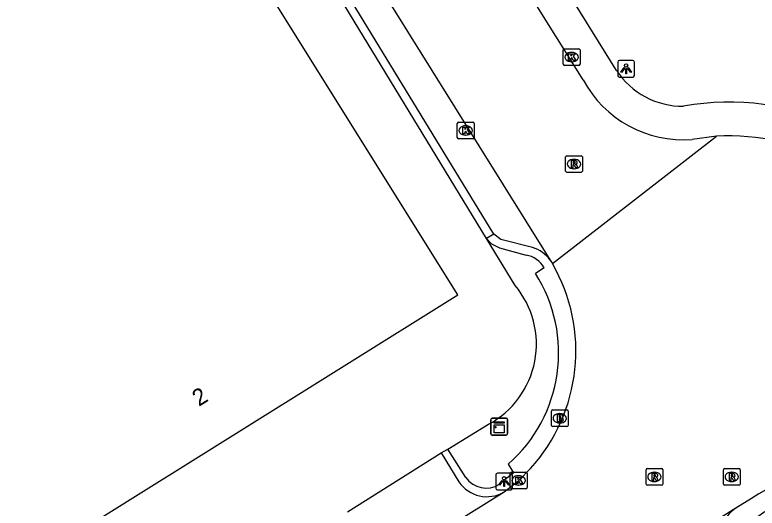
# Model space of a CAD drawing. Extents: x 158461 to 159795, y 387220 to 388672.
# Drawn here: x 158718.09 to 158762.56, y 387894.88 to 387924.42 of the extents above; entities that cross this region are included whole.
import ezdxf

# ---------------------------------------------------------------- set-up
doc = ezdxf.new("R2010")
doc.units = 0
for name, color, linetype in [('IMGEO_Brandkraan', 7, 'Continuous'), ('IMGEO_Kast', 7, 'Continuous'), ('IMGEO_Kolk', 7, 'Continuous'), ('IMGEO_Lichtpunt', 7, 'Continuous'), ('IMGEO_Pand', 7, 'Continuous'), ('IMGEO_Pand_nummerreeks', 7, 'Continuous'), ('IMGEO_Rijbaan_lokaal_gesloten', 7, 'Continuous'), ('IMGEO_Rioolput', 7, 'Continuous'), ('IMGEO_Voetpad_open', 7, 'Continuous')]:
    doc.layers.add(name, color=color, linetype=linetype)

msp = doc.modelspace()

# ---------------------------------------------------------------- linework, layer by layer
at = {"layer": 'IMGEO_Brandkraan'}
for p, q in [((158750.237, 387899.832), (158750.237, 387900.684)), ((158750.312, 387900.758), (158751.164, 387900.758)), ((158750.725, 387900.538), (158750.75, 387900.538)), ((158751.238, 387900.684), (158751.238, 387899.832)), ((158750.748, 387899.978), (158750.723, 387899.978)), ((158751.164, 387899.758), (158750.312, 387899.758))]:
    msp.add_line(p, q, dxfattribs=at)
for points in [[(158750.237, 387899.832), (158750.237, 387900.684)], [(158750.312, 387900.758), (158751.164, 387900.758)], [(158750.585, 387900.458), (158750.585, 387900.058), (158750.798, 387900.058)], [(158750.816, 387900.458), (158750.585, 387900.458)], [(158751.238, 387900.684), (158751.238, 387899.832)], [(158750.764, 387900.377), (158750.71, 387900.377), (158750.71, 387900.301)], [(158750.71, 387900.301), (158750.763, 387900.301)], [(158750.772, 387900.225), (158750.71, 387900.225), (158750.71, 387900.144)], [(158750.71, 387900.144), (158750.772, 387900.144)], [(158751.164, 387899.758), (158750.312, 387899.758)]]:
    msp.add_lwpolyline(points, dxfattribs=at)
for centre, radius, start, end in [((158750.314, 387900.682), 0.0765, 91.552, 178.448), ((158750.314, 387900.682), 0.0765, 91.552, 178.448), ((158750.82, 387900.313), 0.145, 59.4692, 91.5367), ((158750.845, 387900.36), 0.0922, 285.5137, 58.1501), ((158751.162, 387900.682), 0.0765, 1.552, 88.448), ((158751.162, 387900.682), 0.0765, 1.552, 88.448), ((158750.765, 387900.339), 0.0379, 267.8285, 90.9355), ((158750.773, 387900.184), 0.0404, 269.8759, 90.5077), ((158750.804, 387900.309), 0.251, 268.6676, 293.5347), ((158750.85, 387900.168), 0.105, 301.3115, 78.989), ((158750.314, 387899.834), 0.0765, 181.552, 268.448), ((158750.314, 387899.834), 0.0765, 181.552, 268.448), ((158751.162, 387899.834), 0.0765, 271.552, 358.448), ((158751.162, 387899.834), 0.0765, 271.552, 358.448)]:
    msp.add_arc(centre, radius, start, end, dxfattribs=at)
for centre, major_axis, ratio, start_param, end_param in [((158750.724, 387900.258), (-0.387, 0.002), 0.722429, 4.712389, 7.853982), ((158750.749, 387900.258), (-0.39, 0.002), 0.717154, 1.570796, 4.712389)]:
    msp.add_ellipse(centre, major_axis=major_axis, ratio=ratio, start_param=start_param, end_param=end_param, dxfattribs=at)
at = {"layer": 'IMGEO_Kast'}
for p, q in [((158746.609, 387899.332), (158746.609, 387900.173)), ((158746.609, 387900.173), (158746.609, 387899.332)), ((158746.684, 387900.257), (158747.525, 387900.257)), ((158747.525, 387900.257), (158746.684, 387900.257)), ((158747.609, 387900.182), (158747.609, 387899.341)), ((158747.609, 387899.341), (158747.609, 387900.182)), ((158747.534, 387899.257), (158746.693, 387899.257)), ((158746.693, 387899.257), (158747.534, 387899.257))]:
    msp.add_line(p, q, dxfattribs=at)
for points in [[(158746.804, 387900.047), (158747.404, 387900.047), (158747.404, 387899.962), (158746.804, 387899.962), (158746.804, 387900.047)], [(158746.804, 387899.872), (158747.404, 387899.872), (158747.404, 387899.383), (158746.804, 387899.383), (158746.804, 387899.872)]]:
    msp.add_lwpolyline(points, dxfattribs=at)
msp.add_circle((158746.888, 387899.721), 0.0377, dxfattribs=at)
for centre, start, end in [((158746.687, 387900.179), 92.4484, 184.2845), ((158746.687, 387900.179), 92.4484, 184.2845), ((158747.531, 387900.179), 2.4484, 94.2845), ((158747.531, 387900.179), 2.4484, 94.2845), ((158746.687, 387899.335), 182.4484, 274.2845), ((158746.687, 387899.335), 182.4484, 274.2845), ((158747.531, 387899.335), 272.4484, 4.2845), ((158747.531, 387899.335), 272.4484, 4.2845)]:
    msp.add_arc(centre, 0.0779, start, end, dxfattribs=at)
at = {"layer": 'IMGEO_Kolk'}
for p, q in [((158750.948, 387921.469), (158750.948, 387922.321)), ((158751.023, 387922.395), (158751.875, 387922.395)), ((158751.949, 387922.321), (158751.949, 387921.469)), ((158751.436, 387922.175), (158751.461, 387922.175)), ((158751.875, 387921.395), (158751.023, 387921.395)), ((158751.459, 387921.615), (158751.434, 387921.615)), ((158744.6, 387917.071), (158744.6, 387917.923)), ((158744.675, 387917.997), (158745.527, 387917.997)), ((158745.088, 387917.777), (158745.113, 387917.777)), ((158745.601, 387917.923), (158745.601, 387917.071)), ((158745.527, 387916.997), (158744.675, 387916.997)), ((158745.111, 387917.217), (158745.086, 387917.217)), ((158747.775, 387896.114), (158747.775, 387896.966)), ((158747.85, 387897.04), (158748.702, 387897.04)), ((158748.776, 387896.966), (158748.776, 387896.114)), ((158748.263, 387896.82), (158748.288, 387896.82)), ((158748.702, 387896.04), (158747.85, 387896.04)), ((158748.286, 387896.26), (158748.261, 387896.26))]:
    msp.add_line(p, q, dxfattribs=at)
for points in [[(158750.948, 387921.469), (158750.948, 387922.321)], [(158751.023, 387922.395), (158751.875, 387922.395)], [(158751.949, 387922.321), (158751.949, 387921.469)], [(158751.269, 387922.095), (158751.392, 387922.095), (158751.392, 387921.944), (158751.522, 387922.095), (158751.686, 387922.095), (158751.54, 387921.944), (158751.693, 387921.695), (158751.541, 387921.695), (158751.456, 387921.859), (158751.392, 387921.792), (158751.392, 387921.695), (158751.269, 387921.695), (158751.269, 387922.095)], [(158751.875, 387921.395), (158751.023, 387921.395)], [(158744.6, 387917.071), (158744.6, 387917.923)], [(158744.675, 387917.997), (158745.527, 387917.997)], [(158745.601, 387917.923), (158745.601, 387917.071)], [(158744.921, 387917.697), (158745.044, 387917.697), (158745.044, 387917.546), (158745.174, 387917.697), (158745.338, 387917.697), (158745.192, 387917.546), (158745.345, 387917.297), (158745.193, 387917.297), (158745.108, 387917.461), (158745.044, 387917.394), (158745.044, 387917.297), (158744.921, 387917.297), (158744.921, 387917.697)], [(158745.527, 387916.997), (158744.675, 387916.997)], [(158747.775, 387896.114), (158747.775, 387896.966)], [(158747.85, 387897.04), (158748.702, 387897.04)], [(158748.776, 387896.966), (158748.776, 387896.114)], [(158748.096, 387896.74), (158748.219, 387896.74), (158748.219, 387896.589), (158748.349, 387896.74), (158748.513, 387896.74), (158748.367, 387896.589), (158748.52, 387896.34), (158748.368, 387896.34), (158748.283, 387896.504), (158748.219, 387896.437), (158748.219, 387896.34), (158748.096, 387896.34), (158748.096, 387896.74)], [(158748.702, 387896.04), (158747.85, 387896.04)]]:
    msp.add_lwpolyline(points, dxfattribs=at)
for centre, start, end in [((158751.025, 387922.319), 91.552, 178.448), ((158751.025, 387922.319), 91.552, 178.448), ((158751.873, 387922.319), 1.552, 88.448), ((158751.873, 387922.319), 1.552, 88.448), ((158751.025, 387921.471), 181.552, 268.448), ((158751.025, 387921.471), 181.552, 268.448), ((158751.873, 387921.471), 271.552, 358.448), ((158751.873, 387921.471), 271.552, 358.448), ((158744.677, 387917.921), 91.552, 178.448), ((158744.677, 387917.921), 91.552, 178.448), ((158745.525, 387917.921), 1.552, 88.448), ((158745.525, 387917.921), 1.552, 88.448), ((158744.677, 387917.073), 181.552, 268.448), ((158744.677, 387917.073), 181.552, 268.448), ((158745.525, 387917.073), 271.552, 358.448), ((158745.525, 387917.073), 271.552, 358.448), ((158747.852, 387896.964), 91.552, 178.448), ((158747.852, 387896.964), 91.552, 178.448), ((158748.7, 387896.964), 1.552, 88.448), ((158748.7, 387896.964), 1.552, 88.448), ((158747.852, 387896.116), 181.552, 268.448), ((158747.852, 387896.116), 181.552, 268.448), ((158748.7, 387896.116), 271.552, 358.448), ((158748.7, 387896.116), 271.552, 358.448)]:
    msp.add_arc(centre, 0.0765, start, end, dxfattribs=at)
for centre, major_axis, ratio, start_param, end_param in [((158751.435, 387921.895), (-0.387, 0.002), 0.722429, 4.712389, 7.853982), ((158751.46, 387921.895), (-0.39, 0.002), 0.717154, 1.570796, 4.712389), ((158745.087, 387917.497), (-0.387, 0.002), 0.722429, 4.712389, 7.853982), ((158745.112, 387917.497), (-0.39, 0.002), 0.717154, 1.570796, 4.712389), ((158748.262, 387896.54), (-0.387, 0.002), 0.722429, 4.712389, 7.853982), ((158748.287, 387896.54), (-0.39, 0.002), 0.717154, 1.570796, 4.712389)]:
    msp.add_ellipse(centre, major_axis=major_axis, ratio=ratio, start_param=start_param, end_param=end_param, dxfattribs=at)
at = {"layer": 'IMGEO_Lichtpunt'}
for p, q in [((158754.214, 387921.597), (158754.214, 387920.79)), ((158754.214, 387921.597), (158754.214, 387920.79)), ((158755.116, 387921.692), (158754.308, 387921.692)), ((158755.116, 387921.692), (158754.308, 387921.692)), ((158755.21, 387920.79), (158755.21, 387921.597)), ((158755.21, 387920.79), (158755.21, 387921.597)), ((158754.308, 387920.696), (158755.116, 387920.696)), ((158754.308, 387920.696), (158755.116, 387920.696)), ((158746.904, 387896.872), (158746.904, 387896.065)), ((158746.904, 387896.872), (158746.904, 387896.065)), ((158747.806, 387896.967), (158746.998, 387896.967)), ((158747.806, 387896.967), (158746.998, 387896.967)), ((158747.9, 387896.065), (158747.9, 387896.872)), ((158747.9, 387896.065), (158747.9, 387896.872)), ((158746.998, 387895.971), (158747.806, 387895.971)), ((158746.998, 387895.971), (158747.806, 387895.971))]:
    msp.add_line(p, q, dxfattribs=at)
for points in [[(158754.588, 387921.261), (158754.627, 387921.233), (158754.439, 387920.971), (158754.401, 387920.998), (158754.588, 387921.261)], [(158754.69, 387921.213), (158754.737, 387921.213), (158754.737, 387920.891), (158754.69, 387920.891), (158754.69, 387921.213)], [(158754.8, 387921.233), (158754.838, 387921.26), (158755.025, 387920.998), (158754.986, 387920.97), (158754.8, 387921.233)], [(158747.278, 387896.536), (158747.317, 387896.508), (158747.129, 387896.246), (158747.091, 387896.273), (158747.278, 387896.536)], [(158747.38, 387896.488), (158747.427, 387896.488), (158747.427, 387896.166), (158747.38, 387896.166), (158747.38, 387896.488)], [(158747.49, 387896.508), (158747.528, 387896.535), (158747.715, 387896.273), (158747.676, 387896.245), (158747.49, 387896.508)]]:
    msp.add_lwpolyline(points, dxfattribs=at)
for centre in [(158754.713, 387921.395), (158747.403, 387896.67)]:
    msp.add_circle(centre, 0.0994, dxfattribs=at)
for centre, start, end in [((158754.308, 387921.597), 90, 180), ((158754.308, 387921.597), 90, 180), ((158755.116, 387921.597), 0, 90), ((158755.116, 387921.597), 0, 90), ((158754.308, 387920.79), 180, 270), ((158754.308, 387920.79), 180, 270), ((158755.116, 387920.79), 270, 0), ((158755.116, 387920.79), 270, 360), ((158746.998, 387896.872), 90, 180), ((158746.998, 387896.872), 90, 180), ((158747.806, 387896.872), 0, 90), ((158747.806, 387896.872), 0, 90), ((158746.998, 387896.065), 180, 270), ((158746.998, 387896.065), 180, 270), ((158747.806, 387896.065), 270, 0), ((158747.806, 387896.065), 270, 360)]:
    msp.add_arc(centre, 0.0946, start, end, dxfattribs=at)
at = {"layer": 'IMGEO_Pand'}
msp.add_lwpolyline([(158714.098, 387894.495), (158716.744, 387890.253), (158744.632, 387907.644), (158718.89, 387948.844), (158715.414, 387954.407), (158714.151, 387956.428), (158704.296, 387972.201), (158703.378, 387971.725), (158698.855, 387972.584), (158698.268, 387973.691)], dxfattribs=at)
at = {"layer": 'IMGEO_Rijbaan_lokaal_gesloten'}
for points in [[(158723.167, 387953.006), (158750.162, 387909.734)], [(158752.139, 387920.533), (158744.044, 387933.465)], [(158750.293, 387909.525), (158760.12, 387917.148)], [(158760.12, 387917.148), (158758.668, 387916.966)], [(158750.162, 387909.734), (158750.293, 387909.525)], [(158747.402, 387895.845), (158748.276, 387896.54), (158748.991, 387897.254)], [(158737.557, 387889.73), (158747.402, 387895.845)], [(158762.225, 387895.46), (158761.287, 387894.877)], [(158761.287, 387894.877), (158730.27, 387875.42)]]:
    msp.add_lwpolyline(points, dxfattribs=at)
for centre, radius, start, end in [((158758.128, 387923.737), 6.793, 208.1456, 274.556), ((158760.885, 387903.424), 13.746, 31.3402, 93.19), ((158741.241, 387904.281), 10.461, 317.8004, 30.0863), ((158767.6, 387887.416), 9.675, 26.5749, 123.7515)]:
    msp.add_arc(centre, radius, start, end, dxfattribs=at)
at = {"layer": 'IMGEO_Rioolput'}
for p, q in [((158751.163, 387915.988), (158752.015, 387915.988)), ((158751.088, 387915.062), (158751.088, 387915.914)), ((158751.576, 387915.768), (158751.601, 387915.768)), ((158752.089, 387915.914), (158752.089, 387915.062)), ((158751.599, 387915.208), (158751.574, 387915.208)), ((158752.015, 387914.988), (158751.163, 387914.988)), ((158755.908, 387896.322), (158755.908, 387897.174)), ((158755.983, 387897.248), (158756.835, 387897.248)), ((158756.396, 387897.028), (158756.421, 387897.028)), ((158756.909, 387897.174), (158756.909, 387896.322)), ((158760.539, 387896.321), (158760.539, 387897.173)), ((158760.614, 387897.247), (158761.466, 387897.247)), ((158761.027, 387897.027), (158761.052, 387897.027)), ((158761.54, 387897.173), (158761.54, 387896.321)), ((158756.419, 387896.468), (158756.394, 387896.468)), ((158761.05, 387896.467), (158761.025, 387896.467)), ((158756.835, 387896.248), (158755.983, 387896.248)), ((158761.466, 387896.247), (158760.614, 387896.247))]:
    msp.add_line(p, q, dxfattribs=at)
for points in [[(158751.163, 387915.988), (158752.015, 387915.988)], [(158751.088, 387915.062), (158751.088, 387915.914)], [(158751.677, 387915.686), (158751.425, 387915.688), (158751.425, 387915.288)], [(158751.603, 387915.607), (158751.549, 387915.607), (158751.549, 387915.526)], [(158752.089, 387915.914), (158752.089, 387915.062)], [(158751.425, 387915.288), (158751.549, 387915.288), (158751.549, 387915.45), (158751.56, 387915.45)], [(158751.549, 387915.526), (158751.601, 387915.526)], [(158751.607, 387915.421), (158751.678, 387915.288), (158751.818, 387915.288), (158751.753, 387915.414)], [(158752.015, 387914.988), (158751.163, 387914.988)], [(158755.908, 387896.322), (158755.908, 387897.174)], [(158755.983, 387897.248), (158756.835, 387897.248)], [(158756.497, 387896.946), (158756.245, 387896.948), (158756.245, 387896.548)], [(158756.423, 387896.867), (158756.369, 387896.867), (158756.369, 387896.786)], [(158756.909, 387897.174), (158756.909, 387896.322)], [(158760.539, 387896.321), (158760.539, 387897.173)], [(158760.614, 387897.247), (158761.466, 387897.247)], [(158761.128, 387896.945), (158760.876, 387896.947), (158760.876, 387896.547)], [(158761.054, 387896.866), (158761, 387896.866), (158761, 387896.785)], [(158761.54, 387897.173), (158761.54, 387896.321)], [(158756.245, 387896.548), (158756.369, 387896.548), (158756.369, 387896.71), (158756.38, 387896.71)], [(158756.369, 387896.786), (158756.421, 387896.786)], [(158756.427, 387896.681), (158756.498, 387896.548), (158756.638, 387896.548), (158756.573, 387896.674)], [(158760.876, 387896.547), (158761, 387896.547), (158761, 387896.709), (158761.011, 387896.709)], [(158761, 387896.785), (158761.052, 387896.785)], [(158761.058, 387896.68), (158761.129, 387896.547), (158761.269, 387896.547), (158761.204, 387896.673)], [(158756.835, 387896.248), (158755.983, 387896.248)], [(158761.466, 387896.247), (158760.614, 387896.247)]]:
    msp.add_lwpolyline(points, dxfattribs=at)
for centre, radius, start, end in [((158751.165, 387915.912), 0.0765, 91.552, 178.448), ((158751.165, 387915.912), 0.0765, 91.552, 178.448), ((158752.013, 387915.912), 0.0765, 1.552, 88.448), ((158752.013, 387915.912), 0.0765, 1.552, 88.448), ((158751.609, 387915.511), 0.0964, 77.0061, 93.1865), ((158751.623, 387915.568), 0.0378, 276.6634, 79.6772), ((158751.676, 387915.576), 0.109, 350.3612, 89.416), ((158751.674, 387915.576), 0.112, 277.5842, 350.9817), ((158751.559, 387915.397), 0.0533, 26.0293, 88.6989), ((158751.585, 387915.715), 0.19, 274.7715, 282.9687), ((158751.658, 387915.361), 0.108, 29.5134, 73.7905), ((158751.165, 387915.064), 0.0765, 181.552, 268.448), ((158751.165, 387915.064), 0.0765, 181.552, 268.448), ((158752.013, 387915.064), 0.0765, 271.552, 358.448), ((158752.013, 387915.064), 0.0765, 271.552, 358.448), ((158755.985, 387897.172), 0.0765, 91.552, 178.448), ((158755.985, 387897.172), 0.0765, 91.552, 178.448), ((158756.429, 387896.771), 0.0964, 77.0061, 93.1865), ((158756.443, 387896.828), 0.0378, 276.6634, 79.6772), ((158756.496, 387896.836), 0.109, 350.3612, 89.416), ((158756.833, 387897.172), 0.0765, 1.552, 88.448), ((158756.833, 387897.172), 0.0765, 1.552, 88.448), ((158760.616, 387897.171), 0.0765, 91.552, 178.448), ((158760.616, 387897.171), 0.0765, 91.552, 178.448), ((158761.06, 387896.77), 0.0964, 77.0061, 93.1865), ((158761.127, 387896.835), 0.109, 350.3612, 89.416), ((158761.464, 387897.171), 0.0765, 1.552, 88.448), ((158761.464, 387897.171), 0.0765, 1.552, 88.448), ((158756.379, 387896.657), 0.0533, 26.0293, 88.6989), ((158756.405, 387896.975), 0.19, 274.7715, 282.9687), ((158756.494, 387896.836), 0.112, 277.5842, 350.9817), ((158756.478, 387896.621), 0.108, 29.5134, 73.7905), ((158761.01, 387896.656), 0.0533, 26.0293, 88.6989), ((158761.036, 387896.974), 0.19, 274.7715, 282.9687), ((158761.074, 387896.827), 0.0378, 276.6634, 79.6772), ((158761.125, 387896.835), 0.112, 277.5842, 350.9817), ((158761.109, 387896.62), 0.108, 29.5134, 73.7905), ((158755.985, 387896.324), 0.0765, 181.552, 268.448), ((158755.985, 387896.324), 0.0765, 181.552, 268.448), ((158756.833, 387896.324), 0.0765, 271.552, 358.448), ((158756.833, 387896.324), 0.0765, 271.552, 358.448), ((158760.616, 387896.323), 0.0765, 181.552, 268.448), ((158760.616, 387896.323), 0.0765, 181.552, 268.448), ((158761.464, 387896.323), 0.0765, 271.552, 358.448), ((158761.464, 387896.323), 0.0765, 271.552, 358.448)]:
    msp.add_arc(centre, radius, start, end, dxfattribs=at)
for centre, major_axis, ratio, start_param, end_param in [((158751.575, 387915.488), (-0.387, 0.002), 0.722429, 4.712389, 7.853982), ((158751.6, 387915.488), (-0.39, 0.002), 0.717154, 1.570796, 4.712389), ((158756.395, 387896.748), (-0.387, 0.002), 0.722429, 4.712389, 7.853982), ((158756.42, 387896.748), (-0.39, 0.002), 0.717154, 1.570796, 4.712389), ((158761.026, 387896.747), (-0.387, 0.002), 0.722429, 4.712389, 7.853982), ((158761.051, 387896.747), (-0.39, 0.002), 0.717154, 1.570796, 4.712389)]:
    msp.add_ellipse(centre, major_axis=major_axis, ratio=ratio, start_param=start_param, end_param=end_param, dxfattribs=at)
at = {"layer": 'IMGEO_Voetpad_open'}
for points in [[(158746.781, 387911.281), (158721.83, 387952.172)], [(158746.353, 387911.031), (158721.452, 387951.936)], [(158754.133, 387921.095), (158747.769, 387931.376)], [(158746.781, 387911.281), (158746.353, 387911.031)], [(158749.113, 387910.485), (158747.215, 387910.973), (158746.781, 387911.281)], [(158748.065, 387908.207), (158746.353, 387911.031)], [(158746.353, 387911.031), (158746.657, 387910.699), (158747.121, 387910.466), (158748.724, 387910.031)], [(158749.803, 387909.275), (158749.275, 387908.939)], [(158744.037, 387898.407), (158746.473, 387899.899)], [(158743.631, 387898.186), (158744.037, 387898.407)], [(158745.11, 387896.717), (158744.037, 387898.407)], [(158738.014, 387894.663), (158743.631, 387898.186)], [(158743.631, 387898.186), (158744.699, 387896.456)], [(158747.644, 387897.509), (158747.97, 387896.991), (158747.13, 387896.31)]]:
    msp.add_lwpolyline(points, dxfattribs=at)
for centre, radius, start, end in [((158758.078, 387923.653), 4.701, 212.958, 270.9666), ((158760.897, 387903.456), 15.736, 30.8095, 100.0261), ((158748.542, 387908.58), 1.989, 35.4724, 73.3283), ((158748.483, 387908.54), 1.511, 29.1307, 80.8354), ((158741.819, 387904.172), 8.85, 311.1641, 32.5939), ((158743.88, 387904.702), 5.459, 298.3623, 39.9424), ((158746.374, 387897.581), 2.018, 213.8866, 300.6387), ((158746.331, 387897.561), 1.485, 214.6655, 302.551), ((158767.546, 387887.379), 8.563, 29.8265, 131.7755), ((158762.357, 387893.24), 1.956, 123.1839, 166.9736)]:
    msp.add_arc(centre, radius, start, end, dxfattribs=at)

# ---------------------------------------------------------------- texts
at = {"layer": 'IMGEO_Pand_nummerreeks'}
msp.add_text('2', height=1, rotation=31.9477, dxfattribs=at).set_placement((158729.119, 387900.94))

doc.saveas('drawing.dxf')
